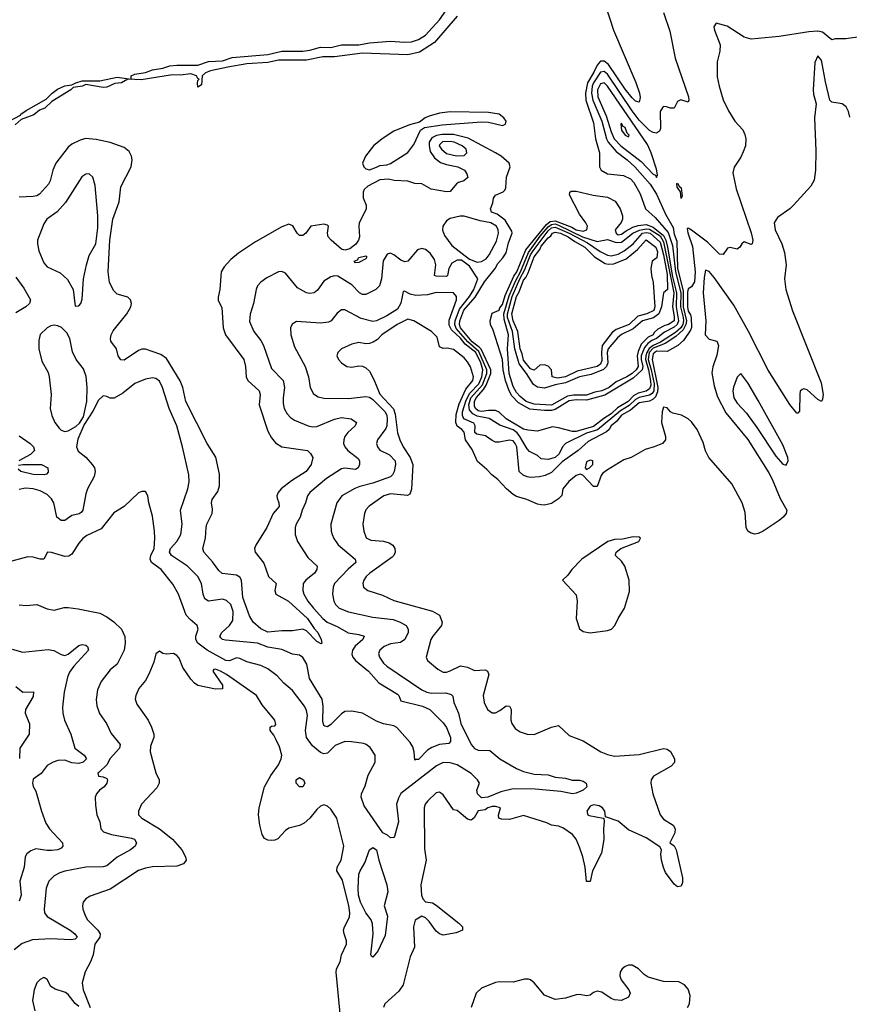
# Model space of a CAD drawing. Header units: inches. Extents: x 1384664 to 1536621, y 460766 to 646467.
# Tile 457 of 488: x 1484572 to 1489310, y 572467 to 578090. Entities that reach past the tile are written whole.
import ezdxf

# ---------------------------------------------------------------- set-up
doc = ezdxf.new("R2010")
doc.units = ezdxf.units.IN
doc.header["$MEASUREMENT"] = 0
doc.layers.add('B4587', color=7, linetype='Continuous')

msp = doc.modelspace()

# ---------------------------------------------------------------- linework, layer by layer
at = {"layer": 'B4587', "color": 5}
for points, elevation in [([(1487916.4, 578176.4), (1487963.9, 578030), (1488091.4, 577731.4), (1488111.8, 577670), (1488115.4, 577644.6), (1488110, 577619.1), (1488090, 577624.9), (1488070, 577642.7), (1488030, 577693), (1487934.2, 577834.2), (1487910, 577853.9), (1487890, 577853.6), (1487870, 577831.1), (1487851.2, 577790), (1487814.8, 577730), (1487802.9, 577670), (1487806.1, 577630), (1487850, 577501.6), (1487860.6, 577410), (1487883.5, 577330), (1487883.8, 577250), (1487893.5, 577230), (1487929.3, 577210), (1488020.2, 577200.2), (1488061, 577181), (1488079.5, 577159.5), (1488116.3, 577096.3), (1488146.8, 577010), (1488201.1, 576961.1), (1488275.2, 576875.2), (1488300.2, 576800.2), (1488318.2, 576650), (1488347.6, 576530), (1488346.7, 576450), (1488361.5, 576390), (1488364.1, 576370), (1488359.9, 576350), (1488347.6, 576330), (1488317.3, 576302.7), (1488231.2, 576248.8), (1488189.7, 576230.3), (1488167.6, 576212.4), (1488154.3, 576190), (1488147.5, 576170), (1488146.8, 576150), (1488164, 576090), (1488175, 576025), (1488176.3, 576003.7), (1488170, 575981), (1488150.5, 575969.5), (1488103.7, 575956.3), (1488078.4, 575941.6), (1488046.9, 575910), (1487986.7, 575873.3), (1487950, 575839.3), (1487907.6, 575812.4), (1487850, 575767), (1487750, 575737.6), (1487730, 575738.3), (1487650, 575759.8), (1487615.8, 575764.2), (1487530, 575740.6), (1487474.6, 575745.4), (1487450, 575752.4), (1487350.7, 575810), (1487310, 575848.7), (1487290, 575857.8), (1487250, 575858.8), (1487210, 575851.6), (1487190, 575856.1), (1487174.8, 575870), (1487170, 575882.1), (1487168.9, 575910), (1487178.7, 575930), (1487221.3, 575978.7), (1487236.5, 576003.5), (1487262.2, 576070), (1487262.8, 576090), (1487207.5, 576207.6), (1487198.9, 576218.9), (1487156.7, 576250), (1487089, 576330), (1487083.6, 576350), (1487085.9, 576370), (1487108.4, 576431.6), (1487173.7, 576506.3), (1487226.8, 576593.2), (1487288.8, 576670), (1487302.4, 576697.6), (1487332.2, 576730), (1487350, 576757.8), (1487363.6, 576816.4), (1487385.3, 576870), (1487382.4, 576882.4), (1487345.2, 576945.2), (1487299.5, 576979.5), (1487266.6, 576990), (1487261.3, 577010), (1487275, 577045), (1487278.5, 577070), (1487290, 577087.6), (1487333.9, 577106.1), (1487343, 577117), (1487348.7, 577130), (1487352, 577190), (1487373.3, 577250), (1487368.7, 577270), (1487322.5, 577310), (1487290.5, 577330.5), (1487133.8, 577413.8), (1487050, 577434), (1486984.8, 577435.2), (1486952, 577428), (1486925.5, 577414.4), (1486911.7, 577390), (1486910.4, 577370), (1486917.1, 577337.1), (1486940.9, 577300.9), (1486975, 577275), (1487010, 577263), (1487075.6, 577250), (1487112.6, 577230), (1487126.7, 577210), (1487131.5, 577188.5), (1487108, 577170), (1487078.9, 577161.1), (1487067.4, 577152.6), (1487030, 577109.6), (1487010, 577106.3), (1486922.8, 577122.8), (1486870, 577151.8), (1486830, 577155.1), (1486790, 577167.6), (1486711.9, 577171.9), (1486678.8, 577178.8), (1486630, 577175.2), (1486560.1, 577139.9), (1486539.8, 577120.2), (1486534.1, 577105.9), (1486533.1, 577073.1), (1486550.2, 577030), (1486550.3, 577010), (1486511.5, 576928.5), (1486508.7, 576910), (1486513.5, 576850), (1486507, 576830), (1486492.1, 576807.9), (1486458.1, 576781.9), (1486430, 576774.6), (1486410, 576780.4), (1486350.7, 576830), (1486334.7, 576850), (1486330.9, 576870), (1486335.6, 576910), (1486330, 576916.2), (1486310, 576922.3), (1486234.9, 576910), (1486206, 576870), (1486190, 576858.3), (1486170, 576857.1), (1486157.1, 576870), (1486133.1, 576913.1), (1486110, 576921.5), (1486070, 576907.5), (1485918.5, 576821.5), (1485822.5, 576757.5), (1485778.8, 576721.2), (1485741.1, 576678.9), (1485722.6, 576650), (1485714.6, 576550), (1485705.8, 576505.9), (1485705.8, 576485.9), (1485726.4, 576446.4), (1485734.4, 576330), (1485747, 576290), (1485852.1, 576150), (1485861.6, 576110), (1485865.4, 576050), (1485875.2, 576030), (1485940.7, 575970), (1485946.2, 575950), (1485939.2, 575890), (1485990, 575739.6), (1486010, 575701.7), (1486033, 575673), (1486070, 575651.3), (1486215.5, 575630), (1486233.4, 575613.4), (1486246.7, 575590), (1486236.9, 575550), (1486207.8, 575510), (1486123.9, 575456.1), (1486066.4, 575410), (1486049.3, 575390), (1486041.4, 575370), (1486042, 575358), (1486052, 575330), (1486053.8, 575310), (1486019.8, 575270), (1485983.6, 575190), (1485920.8, 575090), (1485913.7, 575070), (1485916.3, 575050), (1485967.2, 574987.2), (1485992.9, 574910), (1486036.5, 574870), (1486028.6, 574830), (1486035, 574810), (1486107.5, 574770), (1486216.1, 574670), (1486253.9, 574613.9), (1486275.5, 574590), (1486294, 574550), (1486298.8, 574530), (1486293.7, 574526.3), (1486270, 574539.7), (1486210, 574600.5), (1486190, 574609.7), (1486130, 574600.7), (1486070, 574600.5), (1485990, 574591.5), (1485950, 574611.2), (1485905.4, 574650), (1485885.2, 574685.2), (1485847.2, 574790), (1485839, 574890), (1485830, 574906.6), (1485810, 574918.3), (1485728.1, 574928.1), (1485710, 574943.9), (1485674.2, 574994.2), (1485623.1, 575050), (1485618, 575070), (1485634.1, 575130), (1485636.7, 575190), (1485642.1, 575210), (1485671.7, 575270), (1485674, 575294), (1485667, 575330), (1485672.4, 575350), (1485704.2, 575395.8), (1485712.8, 575427.2), (1485713.7, 575493.7), (1485692.2, 575592.2), (1485642.3, 575670), (1485521.5, 575910), (1485503.8, 575990), (1485488.3, 576028.3), (1485410, 576155.8), (1485377.9, 576177.9), (1485290, 576209.2), (1485270, 576207.8), (1485250, 576199.9), (1485170, 576146.4), (1485150, 576148.2), (1485135.1, 576170), (1485126, 576210), (1485093.5, 576253.5), (1485090.8, 576270), (1485094.8, 576290), (1485106.1, 576313.9), (1485183.8, 576410), (1485207.6, 576450), (1485211.6, 576470), (1485205.4, 576490), (1485190, 576505.4), (1485130, 576522.8), (1485110, 576542.3), (1485084.6, 576590), (1485078.2, 576650), (1485088.1, 576830), (1485104, 576950), (1485140.2, 577050), (1485150, 577134.9), (1485208.1, 577250), (1485215.3, 577290), (1485211.8, 577310), (1485197.7, 577337.7), (1485170, 577359.3), (1485090, 577388.4), (1485010, 577405), (1484948.7, 577411.3), (1484917.2, 577402.8), (1484870, 577379.8), (1484850, 577362.7), (1484779, 577270), (1484761.4, 577230), (1484746.4, 577170), (1484736.3, 577150), (1484685.8, 577094.2), (1484670, 577083.7), (1484650, 577080.2), (1484570, 577076.4)], 620), ([(1484512.2, 577510), (1484576.1, 577543.9), (1484578.7, 577550), (1484609.2, 577570.8), (1484723.9, 577636.1), (1484757.4, 577670), (1484787.5, 577692.5), (1484830, 577711.6), (1484870, 577717.3), (1484892.3, 577730), (1484930, 577740.2), (1485030, 577740.5), (1485130, 577761), (1485208.9, 577751.1), (1485209.4, 577770), (1485230, 577778), (1485290, 577787.9), (1485330, 577803.2), (1485390, 577813.1), (1485430, 577826.2), (1485470, 577830.9), (1485590, 577831.1), (1485649.8, 577850.2), (1485730, 577855.8), (1485786.8, 577873.1), (1485990, 577891.6), (1486068.7, 577910), (1486190, 577910.9), (1486230, 577916.1), (1486290, 577933.4), (1486350, 577931.6), (1486410, 577947), (1486510, 577945.6), (1486570, 577958), (1486690, 577967.5), (1486770, 577960.6), (1486810, 577962.7), (1486850, 577976.5), (1486890, 578001.6), (1486970.4, 578089.6), (1487019.7, 578160.3)], 580), ([(1487070, 578109.7), (1486941, 577959), (1486855.3, 577904.7), (1486790, 577889.8), (1486530, 577898), (1486370, 577878), (1486303, 577877), (1486210, 577858.5), (1486050, 577859), (1485990, 577844.9), (1485870, 577838.4), (1485761.9, 577818.1), (1485662.2, 577797.8), (1485634, 577786), (1485613.7, 577770), (1485610, 577718), (1485590, 577704), (1485587.3, 577727.3), (1485590, 577742), (1485598, 577750), (1485590, 577754), (1485582, 577770), (1485550, 577780.6), (1485490, 577774), (1485445.3, 577774.7), (1485266.5, 577746.5), (1485190.3, 577749.7), (1485154, 577730), (1485115, 577725), (1485070, 577704.4), (1485050, 577702), (1484950, 577719.7), (1484930.6, 577710), (1484877.1, 577702.9), (1484864.9, 577690), (1484756.8, 577623.2), (1484715.2, 577584.8), (1484686.2, 577573.8), (1484652.9, 577547.1), (1484580.6, 577519.4), (1484547.4, 577490)], 580), ([(1488249.2, 578130), (1488285.1, 578025.1), (1488316.5, 577870), (1488391.3, 577650), (1488394, 577630), (1488390, 577619), (1488347.5, 577632.5), (1488330, 577622), (1488310, 577584), (1488290, 577583.7), (1488266.8, 577593.2), (1488250, 577594), (1488244.7, 577590), (1488230, 577566), (1488231.4, 577468.6), (1488226.3, 577453.7), (1488210, 577442), (1488190, 577444.8), (1488170, 577456.5), (1488110, 577516.9), (1488069.7, 577569.7), (1487930, 577778.3), (1487910, 577794), (1487890, 577789.3), (1487850.2, 577730), (1487842, 577710), (1487837.6, 577670), (1487845.8, 577630), (1487897, 577510), (1487923, 577410), (1487932.3, 577390), (1487978, 577338), (1488041.6, 577290), (1488085.8, 577250), (1488172.3, 577150), (1488210, 577092.9), (1488259.8, 576979.8), (1488303.6, 576903.6), (1488310, 576866), (1488325.6, 576825.6), (1488330, 576669.4), (1488360.7, 576540.7), (1488361.2, 576450), (1488380.1, 576370), (1488377.1, 576350), (1488360.8, 576319.2), (1488320, 576280), (1488258.5, 576241.5), (1488190, 576214.4), (1488168, 576190), (1488161.1, 576150), (1488179.7, 576090), (1488195.6, 576010), (1488193.2, 575970), (1488183.8, 575956.2), (1488170, 575946.3), (1488110, 575931.8), (1488090, 575920.3), (1488054, 575886), (1488003.1, 575856.9), (1487871.5, 575748.5), (1487810, 575728.2), (1487690.4, 575669.6), (1487672.8, 575650), (1487653.4, 575610), (1487630, 575589.6), (1487590, 575577.9), (1487550, 575582.4), (1487530, 575600.3), (1487483.7, 575623.7), (1487470, 575639.4), (1487429.4, 575710), (1487412.9, 575730), (1487390, 575747.6), (1487314.8, 575774.8), (1487253.1, 575813.1), (1487185, 575825), (1487159.4, 575839.4), (1487141.7, 575861.7), (1487138, 575890), (1487149.8, 575930), (1487214.9, 576005.1), (1487239.8, 576070), (1487240.9, 576090), (1487194.8, 576194.8), (1487131.9, 576250), (1487065.7, 576325.7), (1487056.8, 576350), (1487058.5, 576370), (1487083.7, 576436.3), (1487141.4, 576510), (1487166.7, 576550), (1487189.8, 576609.8), (1487141.5, 576681.5), (1487096, 576716), (1487070, 576717.3), (1487041.2, 576698.8), (1487023.7, 576670), (1487015.8, 576630), (1487010, 576622.9), (1486950, 576624.7), (1486942, 576630), (1486948.5, 576690), (1486941.2, 576721.2), (1486917.4, 576757.4), (1486890, 576778.2), (1486870, 576782.4), (1486845.2, 576774.8), (1486790, 576711.6), (1486772, 576708), (1486750, 576716.5), (1486710, 576747), (1486690, 576755.8), (1486670.7, 576750), (1486647.7, 576712.3), (1486638.2, 576610), (1486626.9, 576570), (1486605.5, 576550), (1486550, 576521), (1486530, 576519.9), (1486512.8, 576530), (1486470, 576576.3), (1486390, 576625.1), (1486370, 576627.3), (1486350, 576621.7), (1486310, 576596.4), (1486273.8, 576546.2), (1486253.4, 576530), (1486230, 576526), (1486210, 576529.9), (1486158.7, 576558.7), (1486090, 576642.4), (1486070, 576652.2), (1486049.8, 576649.8), (1485984.1, 576615.9), (1485949.5, 576590.5), (1485931.3, 576570), (1485922.1, 576550), (1485908.6, 576470), (1485888.1, 576408.1), (1485885.7, 576365.7), (1485909.2, 576310), (1485950, 576257.4), (1485964.6, 576230), (1486010, 576098.7), (1486076.8, 576030), (1486085, 575990), (1486077, 575930), (1486077.6, 575897.6), (1486083.2, 575870), (1486099.3, 575839.3), (1486118.4, 575818.4), (1486142.3, 575802.3), (1486220.4, 575770), (1486244.7, 575764.7), (1486270, 575767.5), (1486370, 575808.2), (1486410, 575818.1), (1486465.5, 575810), (1486495.8, 575790), (1486487.9, 575770), (1486447.3, 575732.7), (1486430.1, 575710), (1486423.2, 575690), (1486422.5, 575670), (1486430.2, 575650), (1486446.7, 575630), (1486504.6, 575584.6), (1486512.4, 575570), (1486512.4, 575550), (1486505.3, 575530), (1486490, 575521.6), (1486430, 575529.3), (1486410, 575524.2), (1486325.4, 575470), (1486229.1, 575390), (1486215.5, 575370), (1486205, 575330), (1486186, 575290), (1486174, 575250), (1486152.3, 575210), (1486146.5, 575190), (1486146.3, 575150), (1486159.6, 575110), (1486218.1, 575018.1), (1486271.7, 574970), (1486270.2, 574950), (1486256.2, 574930), (1486207.1, 574890), (1486192.2, 574870), (1486189.2, 574830), (1486195.2, 574810), (1486217.1, 574770), (1486249.5, 574730), (1486303.4, 574670), (1486328.8, 574650), (1486385.7, 574625.7), (1486448.2, 574588.2), (1486510, 574579.6), (1486539.5, 574570), (1486532.2, 574550), (1486488.1, 574511.9), (1486472.7, 574490), (1486470, 574467.2), (1486475.2, 574450), (1486490, 574430.1), (1486564.2, 574370), (1486623.3, 574303.3), (1486730, 574238), (1486738, 574230), (1486750, 574199.5), (1486872.2, 574170), (1486914.4, 574150), (1486990, 574075.2), (1487010, 574047.4), (1487032.4, 573990), (1487032.8, 573967.2), (1487023.1, 573956.9), (1486970, 573951.8), (1486926.6, 573933.4), (1486901.4, 573918.6), (1486850, 573865.1), (1486834, 573866), (1486830, 573862), (1486825.7, 573910), (1486817.3, 573937.3), (1486801.9, 573961.9), (1486727.1, 574047.1), (1486710, 574056.6), (1486650, 574068.3), (1486610, 574083.7), (1486529.7, 574130), (1486470, 574141.8), (1486430, 574138.5), (1486410, 574126.5), (1486350, 574064.7), (1486330, 574052.5), (1486315.8, 574055.8), (1486310, 574059.7), (1486304.4, 574084.4), (1486306, 574170), (1486300.4, 574210), (1486227.5, 574327.5), (1486212.5, 574410), (1486190, 574447.2), (1486170, 574461.4), (1486130, 574466.4), (1486070, 574494.1), (1485990, 574507.6), (1485930, 574528.9), (1485747.1, 574547.1), (1485730.6, 574550.6), (1485720.8, 574560.8), (1485715, 574570), (1485727.4, 574590), (1485771.3, 574630), (1485790, 574659.5), (1485792.1, 574710), (1485778.4, 574750), (1485754, 574774), (1485730, 574781.6), (1485650, 574769.9), (1485630, 574783.1), (1485620.2, 574810), (1485609.9, 574870), (1485589.8, 574910), (1485530, 574968.5), (1485439, 575030), (1485428.1, 575050), (1485434.4, 575070), (1485470.6, 575110), (1485492.8, 575150), (1485499.8, 575210), (1485491.4, 575290), (1485533.6, 575410), (1485540.8, 575450), (1485539.3, 575490), (1485502.5, 575650), (1485469.2, 575770), (1485426.2, 575870), (1485388.3, 575990), (1485370, 576025.1), (1485350, 576040.3), (1485330, 576045.6), (1485290, 576036.4), (1485230, 576012), (1485161.9, 575958.1), (1485111.7, 575928.3), (1485090, 575928.7), (1485070, 575938.7), (1485050, 575942), (1485023.3, 575916.7), (1484990, 575854), (1484941.1, 575778.9), (1484905.3, 575694.7), (1484896.5, 575650), (1484906.8, 575626.8), (1484950, 575591.5), (1484987.1, 575550), (1484998.9, 575530), (1485003.2, 575510), (1484998.5, 575481.5), (1484960.2, 575410), (1484950, 575382), (1484932.5, 575290), (1484924.3, 575275.7), (1484911.8, 575268.2), (1484870, 575257.9), (1484830, 575229.9), (1484810, 575229.3), (1484785.4, 575250), (1484767, 575330), (1484753.8, 575353.8), (1484730, 575378.1), (1484690, 575400.1), (1484650, 575410.7), (1484605.8, 575414.2), (1484570, 575407.6)], 640), ([(1489386.3, 577993.7), (1489290, 577980.9), (1489230, 577980.4), (1489210, 577974.3), (1489157.7, 578017.7), (1489130, 578023.9), (1489079.7, 578020.3), (1488910, 577993.2), (1488750, 577979), (1488710, 577990.9), (1488613.7, 578053.7), (1488550, 578069.6), (1488537.4, 578050), (1488540.2, 578030), (1488573.8, 577946.2), (1488570.6, 577910), (1488556.3, 577850), (1488555.9, 577764.1), (1488566.4, 577710), (1488590, 577631.3), (1488620.5, 577570), (1488656.4, 577510), (1488701.4, 577461.4), (1488714.6, 577434.6), (1488720.4, 577410), (1488716.8, 577370), (1488704.5, 577335.5), (1488690, 577305.1), (1488652.2, 577247.8), (1488645.3, 577214.7), (1488664.1, 577124.1), (1488750, 576873), (1488758.7, 576830), (1488754.8, 576810), (1488750, 576806.6), (1488710, 576821.2), (1488696, 576810), (1488686, 576790), (1488670, 576779.3), (1488630, 576789.3), (1488614.4, 576785.6), (1488590, 576749), (1488570, 576751.8), (1488499.6, 576819.6), (1488410, 576888.3), (1488390, 576899.8), (1488384.4, 576895.6), (1488387.5, 576872.5), (1488414.1, 576794.1), (1488430.1, 576649.9), (1488426.8, 576593.2), (1488410, 576563.5), (1488390, 576553.1), (1488386.6, 576533.4), (1488385.6, 576450), (1488390, 576425), (1488404.3, 576404.3), (1488408.1, 576388.1), (1488408.3, 576331.7), (1488403.6, 576316.4), (1488363, 576257), (1488331, 576229), (1488270, 576195.8), (1488210, 576196.5), (1488190, 576182.6), (1488183.8, 576150), (1488216.7, 575990), (1488215.2, 575964.8), (1488203.1, 575936.9), (1488190, 575922.3), (1488170, 575912.4), (1488110, 575901.7), (1488060.1, 575859.9), (1488010, 575831.5), (1487983.5, 575796.5), (1487950.6, 575770), (1487938.5, 575750), (1487923.2, 575736.8), (1487818.7, 575681.3), (1487761.8, 575630), (1487670, 575564.7), (1487610, 575504.6), (1487573.2, 575486.8), (1487540.4, 575479.6), (1487490, 575476.2), (1487470, 575478.9), (1487448.5, 575488.5), (1487425.5, 575510), (1487411.3, 575650), (1487402.4, 575670), (1487390, 575684.5), (1487370, 575689.4), (1487310, 575677.7), (1487290, 575677.9), (1487270, 575686.1), (1487233.1, 575713.1), (1487183, 575723), (1487172.4, 575732.4), (1487173.4, 575770), (1487165.8, 575785.8), (1487109.6, 575810), (1487101.3, 575830), (1487101.7, 575850), (1487121.9, 575918.1), (1487142.9, 575957.1), (1487194.4, 576010), (1487212, 576050), (1487218.1, 576090), (1487205.8, 576130), (1487176.7, 576190), (1487117.2, 576237.2), (1487090, 576271.8), (1487039.2, 576319.2), (1487025, 576345), (1487025.2, 576374.8), (1487066.9, 576490), (1487067.9, 576510), (1487050, 576529.8), (1486950, 576532.8), (1486902.2, 576517.8), (1486835.4, 576515.4), (1486802.3, 576522.3), (1486770, 576539.2), (1486762.6, 576537.4), (1486749.5, 576470.5), (1486730, 576435.9), (1486670, 576398.8), (1486610, 576370.4), (1486590, 576366), (1486523.4, 576383.4), (1486430, 576433.8), (1486410, 576433.1), (1486386.1, 576413.9), (1486350.4, 576370), (1486336.7, 576363.3), (1486290, 576356.5), (1486153.7, 576366.3), (1486129, 576351), (1486119.5, 576330), (1486121.3, 576290), (1486141.8, 576221.8), (1486202.7, 576110), (1486221.3, 576050), (1486232.2, 575990), (1486250, 575953.7), (1486276.3, 575936.3), (1486308.6, 575928.6), (1486450, 575926.9), (1486550, 575937.2), (1486570, 575934.2), (1486590, 575920.1), (1486658.7, 575850), (1486669.3, 575830), (1486671.8, 575810), (1486670.1, 575770), (1486664, 575756), (1486615.5, 575690), (1486610.2, 575670), (1486615, 575650), (1486630, 575632.4), (1486684.1, 575604.1), (1486717.1, 575570), (1486718.4, 575550), (1486711.1, 575510), (1486701.5, 575490), (1486690, 575478.5), (1486590, 575443.3), (1486515, 575425), (1486486.6, 575413.4), (1486412.3, 575370), (1486382.9, 575330), (1486350.2, 575210), (1486352.1, 575170), (1486357.8, 575150), (1486366.9, 575126.9), (1486391.8, 575091.8), (1486488.5, 575010), (1486492, 574990), (1486447.5, 574952.5), (1486369.4, 574870), (1486362, 574850), (1486359.1, 574810), (1486366, 574770), (1486376, 574750), (1486397.8, 574730), (1486450, 574708.9), (1486590, 574678.3), (1486705, 574665), (1486746, 574650), (1486779, 574630), (1486791.3, 574610), (1486791.1, 574591.1), (1486772.8, 574550), (1486746.9, 574533.1), (1486690, 574526.6), (1486654.2, 574510), (1486630.1, 574489.9), (1486621.6, 574470), (1486626.8, 574450), (1486650, 574415.5), (1486670, 574397.4), (1486870, 574263.3), (1486898.3, 574250), (1486924.1, 574244.1), (1487006.3, 574246.3), (1487037.4, 574237.4), (1487046.4, 574226.4), (1487051.8, 574190), (1487078.6, 574130), (1487090.9, 574070), (1487150.1, 573950.1), (1487170, 573927.5), (1487190, 573918.4), (1487257.3, 573917.3), (1487315.3, 573870), (1487410, 573813.2), (1487450, 573795.9), (1487510, 573782.3), (1487590, 573778.4), (1487630, 573763.8), (1487690, 573758.4), (1487726.9, 573746.9), (1487770, 573747.2), (1487790, 573741.7), (1487808.2, 573730), (1487811.3, 573710), (1487790.6, 573690), (1487750, 573673), (1487730, 573669.7), (1487662.3, 573682.3), (1487515.9, 573695.9), (1487390, 573698.1), (1487319.5, 573680.5), (1487246.7, 573650), (1487210, 573647.3), (1487186.1, 573670), (1487183.9, 573690), (1487198.3, 573730), (1487186.7, 573750), (1487150, 573786.1), (1487070, 573834.5), (1487030, 573846.7), (1486990, 573847.4), (1486951.9, 573830), (1486749.4, 573670.6), (1486735, 573645), (1486724.7, 573610), (1486735.8, 573510), (1486713.8, 573426.2), (1486710, 573419.7), (1486690, 573418.9), (1486672.8, 573432.8), (1486645.6, 573445.6), (1486540.2, 573600.2), (1486521.7, 573650), (1486524.9, 573670), (1486545.1, 573714.9), (1486563.5, 573776.5), (1486602, 573850), (1486602.6, 573890), (1486573.9, 573933.9), (1486551.8, 573951.8), (1486536.9, 573956.9), (1486467.1, 573967.1), (1486430, 573967.2), (1486374.3, 573945.7), (1486330, 573902.3), (1486310, 573896.8), (1486290, 573906.2), (1486243.9, 573943.9), (1486211, 573990), (1486204.1, 574030), (1486216.2, 574116.2), (1486210, 574146), (1486198.5, 574170), (1486130, 574258.5), (1486081.5, 574301.5), (1486043.8, 574343.8), (1485990, 574382.3), (1485950, 574401.5), (1485870, 574422.9), (1485830, 574441.2), (1485810, 574445.6), (1485771.2, 574428.8), (1485750, 574429.9), (1485642.3, 574490), (1485589.9, 574530), (1485577.9, 574550), (1485579, 574570), (1485592.3, 574610), (1485586.4, 574630), (1485545.2, 574665.2), (1485523.8, 574690), (1485479.4, 574810), (1485446.9, 574866.9), (1485379.8, 574950), (1485325.8, 574990), (1485317, 575010), (1485320.7, 575030), (1485340.2, 575070), (1485345, 575130), (1485342.5, 575170), (1485330, 575255.3), (1485309.4, 575330), (1485304, 575370), (1485290, 575395.3), (1485270, 575395.3), (1485250, 575388.7), (1485170, 575309.5), (1485110, 575274.5), (1485037.9, 575182.1), (1484956.3, 575143.7), (1484932.4, 575127.6), (1484910, 575101.5), (1484870, 575037.8), (1484853.7, 575026.3), (1484830, 575023.9), (1484753.4, 575046.6), (1484731, 575049), (1484710.3, 575009.7), (1484690, 575009.8), (1484650, 575021.5), (1484618.3, 575021.7), (1484491.2, 574988.8)], 660), ([(1489313.4, 577533.4), (1489305.7, 577565.7), (1489292.1, 577592.1), (1489270, 577609.5), (1489210, 577618.4), (1489198.4, 577630), (1489174.2, 577734.2), (1489154, 577850), (1489150, 577861.5), (1489130, 577883), (1489114.4, 577845.6), (1489103.5, 577690), (1489105, 577665), (1489121.1, 577610), (1489111.2, 577528.8), (1489118.5, 577341.5), (1489117.3, 577230), (1489110, 577174), (1489090, 577139), (1488990.8, 577030), (1488970, 577009.3), (1488899.9, 576960.1), (1488881.6, 576930), (1488887.2, 576890), (1488924.2, 576810), (1488941.1, 576761.1), (1488949.3, 576690.7), (1488939.5, 576610), (1488947, 576550), (1488986.4, 576426.4), (1489150, 576017), (1489161.1, 575950), (1489158, 575922), (1489151.3, 575910), (1489130, 575921.2), (1489070, 575976), (1489050, 575982.7), (1489041.1, 575978.9), (1489030.7, 575969.3), (1489027.9, 575952.1), (1489026.4, 575853.6), (1489017.3, 575842.7), (1489010, 575842.7), (1488970, 575893), (1488847.8, 576087.8), (1488735.2, 576310), (1488650, 576459.9), (1488538.6, 576618.6), (1488510, 576652.7), (1488490, 576660.4), (1488481.5, 576618.5), (1488475.2, 576530), (1488491.5, 576370), (1488488.1, 576290), (1488510, 576265.5), (1488554.1, 576254.1), (1488562.5, 576230), (1488554.1, 576174.1), (1488531.7, 576108.3), (1488526.2, 576073.8), (1488538.8, 575998.8), (1488556.7, 575936.7), (1488604.3, 575844.3), (1488730, 575691.7), (1488850, 575503), (1488870, 575466.3), (1488914.8, 575354.8), (1488954, 575290), (1488950.4, 575270), (1488933.4, 575250), (1488910.5, 575230), (1488818.4, 575170), (1488790, 575155.6), (1488770, 575152.3), (1488750, 575157.2), (1488730, 575169.2), (1488721.6, 575190), (1488715.8, 575275.8), (1488697.6, 575330), (1488639, 575439), (1488508.5, 575590), (1488490, 575628), (1488475.8, 575675.8), (1488441.5, 575750), (1488410, 575794.3), (1488390, 575811.1), (1488351.8, 575831.8), (1488302.6, 575842.6), (1488289.8, 575849.8), (1488270, 575874.3), (1488250, 575877), (1488241.6, 575850), (1488238.4, 575790), (1488260.4, 575710), (1488259.8, 575690), (1488243.5, 575670), (1488196.5, 575650), (1488145.1, 575634.9), (1488063.7, 575590), (1488023.5, 575576.5), (1487923.6, 575516.4), (1487900.9, 575499.1), (1487892.9, 575487.1), (1487870, 575424.4), (1487850, 575424.7), (1487788.4, 575488.4), (1487774.2, 575494.2), (1487750, 575486.5), (1487707.9, 575452.1), (1487674.9, 575410), (1487667.9, 575372.1), (1487650, 575353.2), (1487610, 575326.6), (1487570, 575318), (1487550, 575319.5), (1487530, 575322.9), (1487469.2, 575349.2), (1487410, 575366.3), (1487390, 575378.5), (1487351.9, 575410), (1487303.8, 575463.8), (1487268.5, 575490), (1487241, 575521), (1487187.7, 575567.7), (1487156.1, 575636.1), (1487117.8, 575690), (1487110, 575734.4), (1487098.2, 575750), (1487070, 575768.9), (1487063.4, 575790), (1487064.9, 575835.1), (1487082.9, 575897.1), (1487120.7, 575979.3), (1487160.5, 576030), (1487164.1, 576050), (1487147.6, 576107.6), (1487130, 576137), (1487110, 576158), (1487050, 576206.6), (1487014.5, 576214.5), (1486990, 576212.7), (1486970, 576222), (1486956.6, 576276.6), (1486924.7, 576310), (1486822.7, 576370), (1486790, 576379.8), (1486728.1, 576350), (1486640.1, 576290), (1486616.2, 576263.8), (1486591.3, 576248.7), (1486570, 576241.1), (1486550, 576239.8), (1486510, 576246.6), (1486470, 576237.7), (1486410, 576209.6), (1486388.4, 576190), (1486384.4, 576170), (1486393, 576150), (1486410, 576130.6), (1486441, 576110), (1486470, 576106), (1486510, 576113.4), (1486530, 576111.8), (1486550, 576102.3), (1486570, 576083.1), (1486595.3, 576035.3), (1486630, 575950.7), (1486707.9, 575867.9), (1486716.8, 575836.8), (1486730.9, 575730), (1486742.8, 575690), (1486761.6, 575650), (1486802.9, 575590), (1486817.1, 575550), (1486810, 575408.7), (1486799.7, 575380.3), (1486787.4, 575372.6), (1486690, 575381.6), (1486651.8, 575370), (1486568, 575312), (1486549.6, 575290.4), (1486541.1, 575270), (1486533, 575210), (1486537.1, 575170), (1486550.9, 575130.9), (1486577.9, 575117.9), (1486650, 575112.4), (1486683.2, 575103.2), (1486703.7, 575090), (1486714.9, 575070), (1486716.9, 575050), (1486708.8, 575030), (1486699, 575021), (1486572.1, 574930), (1486551.1, 574910), (1486537.6, 574890), (1486531.5, 574870), (1486536, 574850), (1486560.5, 574830), (1486643.6, 574803.6), (1486710, 574772.3), (1486930, 574712.6), (1486969.1, 574690), (1486984.3, 574650), (1486980.6, 574630), (1486931, 574570), (1486920.6, 574550), (1486893.4, 574450), (1486901.3, 574430), (1486960.3, 574380.3), (1486990, 574364.7), (1487010, 574363.8), (1487030, 574370.9), (1487090, 574400.9), (1487130, 574393.4), (1487170, 574373.3), (1487230, 574376.4), (1487243.6, 574370), (1487251.1, 574350), (1487218.5, 574230), (1487226, 574190), (1487244.5, 574150), (1487270, 574131.3), (1487290, 574132.7), (1487315.1, 574144.9), (1487350, 574172), (1487370.1, 574170.1), (1487379.2, 574150), (1487377.4, 574090), (1487382.3, 574070), (1487402, 574042), (1487430, 574023.9), (1487470, 574009.2), (1487510, 574007.3), (1487610, 574049.1), (1487650, 574059.3), (1487710, 574002.6), (1487790, 573972.6), (1487890.4, 573910), (1487930, 573893.4), (1487970, 573885), (1488110, 573894.1), (1488250, 573928.3), (1488270, 573924.8), (1488290, 573910.2), (1488311.9, 573870), (1488312.1, 573847.9), (1488293.7, 573826.3), (1488192.6, 573770), (1488179.6, 573750), (1488176.4, 573730), (1488187.5, 573670), (1488230.6, 573550), (1488250, 573524.3), (1488305, 573490), (1488316, 573470), (1488313.8, 573446.2), (1488284.9, 573390), (1488310, 573372.6), (1488321.9, 573350), (1488357.1, 573190), (1488357.1, 573162.9), (1488350, 573142), (1488330, 573138.9), (1488310, 573153), (1488260.9, 573220.9), (1488248.3, 573248.3), (1488237.3, 573290), (1488234.4, 573325.6), (1488238, 573350), (1488227.4, 573367.4), (1488150, 573417.3), (1488050, 573464.5), (1487990, 573512.9), (1487918, 573538), (1487914.2, 573570), (1487900.7, 573590), (1487880.9, 573600.9), (1487850, 573605.9), (1487830, 573598.5), (1487810.9, 573570), (1487817.5, 573550), (1487824.6, 573544.6), (1487904.7, 573530), (1487908.4, 573528.4), (1487910.6, 573510.6), (1487906.2, 573470), (1487909.3, 573409.3), (1487895.7, 573330), (1487844.5, 573230), (1487830, 573169.4), (1487810, 573169.2), (1487801.8, 573250), (1487788.4, 573310), (1487770, 573364.4), (1487750, 573409.7), (1487730, 573437.4), (1487675, 573475.1), (1487650, 573485.1), (1487610, 573489.7), (1487583.5, 573503.5), (1487450, 573545.1), (1487370, 573522.6), (1487324.6, 573524.6), (1487309.2, 573530), (1487306.6, 573546.6), (1487318.4, 573590), (1487290, 573597.6), (1487270, 573596.6), (1487245.3, 573590), (1487230, 573578.5), (1487190, 573572.3), (1487167.8, 573532.3), (1487150, 573518.7), (1487130, 573525.1), (1487070, 573574), (1487050, 573577.4), (1486990, 573664.2), (1486970, 573679.2), (1486950, 573675.4), (1486903.8, 573630), (1486888.7, 573610), (1486883.1, 573590), (1486884, 573356), (1486894.3, 573290), (1486863.9, 573150), (1486867.6, 573090), (1486874.9, 573070), (1486890, 573052.2), (1486930, 573046.3), (1486950, 573034), (1487079.5, 572930), (1487100.4, 572910), (1487100.5, 572890), (1487064.6, 572875.4), (1486990, 572862.9), (1486970, 572870.6), (1486950, 572885.2), (1486910, 572939.3), (1486890, 572960.4), (1486870, 572971.6), (1486831.5, 572948.5), (1486821.6, 572910), (1486826.9, 572793.1), (1486801.6, 572738.4), (1486761.7, 572578.3), (1486738, 572542), (1486658, 572470), (1486650.4, 572450)], 680), ([(1484550, 576620.3), (1484596.9, 576556.9), (1484634.3, 576490), (1484628.9, 576470), (1484607.2, 576450), (1484550, 576415.9)], 620), ([(1484570, 575713), (1484631.5, 575670), (1484650.3, 575650), (1484656.1, 575630), (1484633.4, 575606.6), (1484567, 575570)], 620), ([(1484566.4, 575546.4), (1484589.5, 575550.5), (1484696, 575550), (1484732.2, 575530), (1484734.2, 575505.8), (1484725.8, 575494.2), (1484712, 575490), (1484650, 575493.6), (1484578.7, 575510), (1484563.1, 575523.1)], 620), ([(1484570, 574748.9), (1484610, 574744.2), (1484670, 574750.3), (1484730, 574725.7), (1484770, 574717.6), (1484826.7, 574733.3), (1484850, 574733), (1484906.1, 574726.1), (1485030, 574700.1), (1485070, 574679.2), (1485110, 574650.8), (1485153.7, 574610), (1485172.8, 574567.2), (1485175, 574530), (1485168.2, 574490), (1485130, 574409.6), (1485090, 574377.7), (1485036.8, 574310), (1485016.5, 574263.5), (1485008.6, 574208.6), (1485012.2, 574172.2), (1485028.5, 574128.5), (1485067.6, 574070), (1485094.2, 574014.2), (1485145.3, 573950), (1485141.5, 573930), (1485089.5, 573870.5), (1485070, 573835.1), (1485026.7, 573793.3), (1485018, 573790), (1485022, 573770), (1485050, 573766), (1485070, 573756), (1485073.4, 573750), (1485070.5, 573730), (1485055.5, 573710), (1485029, 573691), (1485011.8, 573670), (1485004.2, 573650), (1485004.4, 573604.4), (1485013, 573550), (1485030.4, 573510), (1485035.3, 573470), (1485051.9, 573451.9), (1485096.8, 573436.8), (1485210, 573416.9), (1485227.7, 573410), (1485239.5, 573390), (1485232, 573370), (1485204.9, 573350), (1485130, 573308.5), (1485070, 573257.8), (1485050, 573252.2), (1484949.6, 573250.4), (1484830, 573227.4), (1484801.8, 573218.2), (1484770, 573200.8), (1484738, 573170), (1484723.7, 573130), (1484711.4, 573011.4), (1484713.8, 572990), (1484728.7, 572968.7), (1484860.7, 572890), (1484887.6, 572870), (1484901.1, 572850), (1484890, 572839.7), (1484864.1, 572835.9), (1484750, 572840.6), (1484644.6, 572835.4), (1484585.8, 572814.2), (1484540.8, 572779.2)], 660), ([(1484530, 574495.6), (1484590, 574478.6), (1484734.2, 574494.2), (1484767.6, 574487.6), (1484810, 574464.4), (1484830, 574459.5), (1484850, 574467.6), (1484910, 574516.2), (1484930, 574522.3), (1484950, 574517.4), (1484959.5, 574510), (1484964.9, 574490), (1484881.6, 574398.4), (1484856.5, 574363.5), (1484845.3, 574334.7), (1484825.5, 574250), (1484816.7, 574163.3), (1484818.2, 574130), (1484828.2, 574090), (1484865, 574010), (1484887.3, 573930), (1484940.8, 573890), (1484953.2, 573870), (1484934.4, 573850), (1484910, 573843.1), (1484870, 573845.6), (1484830, 573861.6), (1484790, 573858.7), (1484764.4, 573850), (1484729.5, 573830.5), (1484695.4, 573784.6), (1484650, 573752.7), (1484645.1, 573730), (1484650, 573710.6), (1484664.6, 573684.6), (1484696.5, 573570), (1484722.6, 573502.6), (1484743.2, 573470), (1484816.9, 573390), (1484819.6, 573370), (1484810, 573359.7), (1484790.6, 573350), (1484754.6, 573345.4), (1484730, 573344.7), (1484664.3, 573355.7), (1484636, 573344), (1484613.5, 573326.5), (1484603.6, 573310), (1484597.5, 573250), (1484573.5, 573170), (1484580.2, 573090), (1484570, 573056)], 640), ([(1486405.8, 572374.2), (1486379.9, 572650), (1486382.6, 572670), (1486402.4, 572710), (1486409.9, 572750.1), (1486439.6, 572810), (1486439.6, 572830), (1486424.9, 572870), (1486422.3, 572890), (1486427.4, 572910), (1486455.4, 572964.6), (1486458.3, 572990), (1486452.5, 573030), (1486416.2, 573176.2), (1486384.4, 573230), (1486385.5, 573250), (1486408.8, 573291.2), (1486424.2, 573370), (1486382.9, 573530), (1486350, 573581.2), (1486330, 573599.3), (1486310, 573607.3), (1486290, 573598), (1486270, 573580.4), (1486230.3, 573530), (1486197.7, 573502.3), (1486170, 573487.6), (1486110, 573473.7), (1486090, 573459.7), (1486046.8, 573413.2), (1486030, 573404.7), (1486010, 573402), (1485990, 573404), (1485970, 573414.7), (1485956.8, 573436.8), (1485944.8, 573490), (1485936.5, 573550), (1485939.9, 573590), (1485971, 573709), (1486006.6, 573773.4), (1486050, 573834.9), (1486066.3, 573870), (1486069, 573890), (1486056.7, 573936.7), (1486038, 573978), (1486024.1, 574004.1), (1486002.4, 574030), (1486002, 574050), (1486010, 574056), (1486030, 574058), (1486035.1, 574064.9), (1486029.3, 574090), (1485957.5, 574177.5), (1485924.2, 574230), (1485754.4, 574350), (1485719.7, 574370), (1485690, 574380.7), (1485680.9, 574379.1), (1485676.3, 574370), (1485730.7, 574290), (1485730.7, 574269.3), (1485690, 574266.6), (1485590, 574287.7), (1485570, 574301), (1485550, 574323.5), (1485504.6, 574390), (1485483.1, 574443.1), (1485470, 574459.6), (1485450, 574469.7), (1485410, 574466.4), (1485389.8, 574469.8), (1485370, 574483.7), (1485350.4, 574469.6), (1485338.5, 574421.5), (1485310, 574351.8), (1485290, 574316.9), (1485252.6, 574270), (1485234.9, 574230), (1485232.8, 574210), (1485240.8, 574180.8), (1485305.3, 574090), (1485325.3, 574050), (1485338.3, 574010), (1485338.5, 573990), (1485318.9, 573941), (1485318.3, 573910), (1485350.6, 573790), (1485368, 573750), (1485369.6, 573730), (1485355.8, 573704.2), (1485267.4, 573610), (1485250.6, 573570), (1485250.1, 573550), (1485270.8, 573530), (1485371.6, 573470), (1485445.2, 573410), (1485497.8, 573350), (1485519.6, 573310), (1485522.6, 573290), (1485508.2, 573270), (1485470, 573256.4), (1485330, 573253.3), (1485290, 573245.3), (1485250, 573230.7), (1485090, 573124.6), (1484974.5, 573085.5), (1484950.2, 573069.8), (1484934, 573050), (1484930.3, 573030), (1484932.8, 573010), (1484948.2, 572970), (1484960.2, 572950), (1485019.5, 572890), (1485031.3, 572870), (1485030.7, 572850), (1485002, 572810), (1484992.6, 572750), (1484977.1, 572710), (1484946.3, 572653.7), (1484929.1, 572590), (1484935.8, 572550), (1484974.2, 572450)], 680), ([(1484550, 574282), (1484590, 574248.9), (1484651.7, 574251.7), (1484650, 574224.5), (1484604.7, 574150), (1484604.2, 574130), (1484628.3, 574068.3), (1484627.1, 574010), (1484573.6, 573930), (1484570.8, 573870.8)], 620), ([(1488386.6, 572450), (1488397, 572470), (1488402, 572518), (1488390, 572553.2), (1488370, 572579.3), (1488336.3, 572596.3), (1488250, 572597.6), (1488162, 572622), (1488138.3, 572638.3), (1488106.6, 572670), (1488070, 572691.5), (1488050, 572691.5), (1488030, 572682.9), (1488013.4, 572670), (1488001.6, 572650), (1488000.4, 572630), (1488007.5, 572607.5), (1488050.8, 572550), (1488058.8, 572530), (1488050, 572509), (1488010, 572489.5), (1487970, 572492), (1487950, 572500.7), (1487897.3, 572537.3), (1487870, 572542), (1487850, 572534.5), (1487830, 572519.7), (1487810, 572514.8), (1487770, 572523.7), (1487750, 572522.3), (1487690, 572502.4), (1487630, 572495.4), (1487570, 572519.2), (1487511.3, 572590), (1487490, 572606.5), (1487478.4, 572610), (1487454.8, 572610), (1487390, 572594.5), (1487310, 572596.2), (1487290, 572592.8), (1487210, 572560.4), (1487180.3, 572530), (1487151.3, 572450)], 720), ([(1484910, 572454.8), (1484890, 572472.3), (1484850, 572523.1), (1484834.6, 572534.6), (1484774.5, 572554.5), (1484750, 572569.6), (1484730, 572609), (1484717.5, 572617.5), (1484710, 572621.2), (1484690, 572609.5), (1484670.3, 572589.7), (1484655.3, 572550), (1484644.9, 572490), (1484658.4, 572430)], 680)]:
    msp.add_lwpolyline(points, dxfattribs=dict(at, elevation=elevation))
for points, elevation in [([(1487910, 577728.4), (1487890, 577723.8), (1487872.5, 577690), (1487875.1, 577650), (1487921.2, 577541.2), (1487950.3, 577450), (1487967.9, 577410), (1488006.3, 577370), (1488120.9, 577280.9), (1488190, 577207.6), (1488202.7, 577202.7), (1488210, 577189.4), (1488215.7, 577204.3), (1488210, 577236.8), (1488179.7, 577330), (1488157.6, 577377.6), (1487930, 577709.5)], 660), ([(1487030, 577564.2), (1486970, 577556.7), (1486910, 577539.9), (1486887.5, 577530), (1486855.3, 577504.7), (1486798, 577490), (1486710, 577452.6), (1486641.9, 577410), (1486593.4, 577370), (1486546.6, 577310), (1486530.8, 577270), (1486537.4, 577250), (1486550, 577237.4), (1486570, 577232.6), (1486610, 577248.2), (1486630, 577256.9), (1486670, 577261.3), (1486690, 577268.9), (1486790, 577332.4), (1486823.6, 577376.4), (1486861.5, 577458.5), (1486885.2, 577474.8), (1486985.2, 577490), (1487210, 577506.6), (1487250, 577504.8), (1487330, 577486.2), (1487346.2, 577493.8), (1487349.9, 577510), (1487337.2, 577530), (1487310.2, 577550.2), (1487250, 577560.8)], 620), ([(1488010, 577497.4), (1488005.1, 577494.9), (1488010, 577458.4), (1488030, 577430.4), (1488050, 577421.6), (1488053.5, 577430), (1488042.6, 577442.6), (1488030, 577473.8), (1488019.3, 577479.3)], 680), ([(1487030, 577394.7), (1486987.8, 577392.2), (1486970, 577375.4), (1486968, 577370), (1486980.5, 577350), (1487010, 577326.5), (1487066.7, 577313.3), (1487110, 577313.4), (1487125.4, 577330), (1487123.1, 577350), (1487100.3, 577370), (1487054, 577390)], 640), ([(1484970, 577209.7), (1484950, 577207.1), (1484927.7, 577192.3), (1484834.4, 577045.6), (1484787.2, 576992.8), (1484727.4, 576950), (1484710, 576924.5), (1484674.2, 576830), (1484673.2, 576810), (1484681.2, 576770), (1484710, 576701.6), (1484730, 576679.5), (1484803.5, 576643.5), (1484846.2, 576606.2), (1484878, 576550), (1484890, 576454), (1484910, 576456), (1484921.2, 576470), (1484930, 576494), (1484937.7, 576610), (1484953.1, 576690), (1484970, 576743), (1485007, 576810), (1485018.3, 576901.7), (1485019.6, 576970), (1485003, 577143), (1484990.8, 577190.8)], 640), ([(1488350, 577069.3), (1488346.2, 577106.2), (1488326.9, 577133.1), (1488325.3, 577154.7), (1488330, 577157.1), (1488339.1, 577139.1), (1488350.9, 577130), (1488355.2, 577084.8)], 640), ([(1487990, 576861.6), (1488010, 576864.3), (1488035.2, 576884.8), (1488074, 576906), (1488104.7, 576915.3), (1488150, 576919.6), (1488190, 576905.7), (1488250, 576857.6), (1488262.3, 576830), (1488271.5, 576790), (1488300.7, 576620.7), (1488323.7, 576530), (1488320.9, 576450), (1488335.6, 576370), (1488327, 576350), (1488310, 576334.6), (1488254.5, 576305.5), (1488208.9, 576270), (1488182.7, 576257.3), (1488159.2, 576240.8), (1488141.1, 576218.9), (1488121.1, 576170), (1488121, 576150), (1488131.2, 576110), (1488127.3, 576090), (1488076.3, 576043.7), (1487913.3, 575946.7), (1487810, 575916.3), (1487750, 575919.3), (1487710, 575912.5), (1487630, 575864.8), (1487610, 575859.1), (1487570, 575857.4), (1487486.3, 575866.3), (1487421.7, 575901.7), (1487382.7, 575942.7), (1487367.6, 575970), (1487347.5, 576030), (1487333.8, 576090), (1487329.2, 576150), (1487276.7, 576316.7), (1487261.4, 576350), (1487258.7, 576370), (1487270, 576413.2), (1487310, 576431), (1487315.1, 576444.9), (1487330, 576462.8), (1487344.6, 576515.4), (1487394.9, 576625.1), (1487411.9, 576650), (1487463.8, 576776.2), (1487580.1, 576919.9), (1487602.9, 576937.1), (1487630, 576941.9), (1487725.7, 576905.7), (1487750.2, 576890), (1487790, 576882.6), (1487810.5, 576890), (1487815, 576910), (1487806.5, 576930), (1487770, 576979.3), (1487712.5, 577090), (1487715.1, 577104.9), (1487722.7, 577110), (1487750, 577110.1), (1487847.1, 577087.1), (1487930, 577076.3), (1487972.7, 577052.7), (1488002.5, 577010), (1488015.7, 576970), (1488015, 576950), (1488007.5, 576932.5), (1487973.7, 576890), (1487978.1, 576870)], 580), ([(1487088.7, 576968.7), (1487030, 576955.1), (1487010, 576941.8), (1486989.4, 576910.6), (1486987.7, 576887.7), (1486998.3, 576858.3), (1487040.7, 576800.7), (1487141.7, 576721.7), (1487186, 576706), (1487210, 576709.6), (1487235.6, 576724.4), (1487253.8, 576746.2), (1487295.6, 576824.4), (1487306.3, 576870), (1487305.5, 576890), (1487295.6, 576910), (1487263.2, 576930), (1487201.5, 576941.5), (1487110, 576968.2)], 640), ([(1487870, 576824), (1487930, 576834.1), (1487978.3, 576818.3), (1488010, 576819.5), (1488073.9, 576870), (1488111.9, 576888.1), (1488150, 576896.5), (1488170, 576893.1), (1488185, 576885), (1488230, 576855.2), (1488250, 576820.9), (1488309.2, 576530), (1488300, 576450), (1488310, 576395.8), (1488310, 576369.4), (1488278, 576350), (1488256, 576344), (1488216.5, 576323.5), (1488196.3, 576303.7), (1488190.1, 576290), (1488162.1, 576277.9), (1488122.4, 576237.6), (1488104.2, 576195.8), (1488098.5, 576170), (1488104.3, 576110), (1488092.9, 576090), (1488070, 576069.2), (1488040.6, 576050), (1487979, 576021), (1487939.5, 575990), (1487896.6, 575970), (1487857.7, 575962.3), (1487810, 575945), (1487734.4, 575945.6), (1487700.6, 575939.4), (1487610, 575889), (1487510, 575895), (1487464.6, 575910), (1487430, 575937.5), (1487410, 575961.5), (1487390, 575995.8), (1487368.4, 576070), (1487359, 576210), (1487364.5, 576290), (1487340, 576380), (1487337.6, 576410), (1487367.5, 576512.5), (1487403.4, 576596.6), (1487433.5, 576650), (1487478.8, 576761.2), (1487545.6, 576854.4), (1487590, 576906.7), (1487610, 576921), (1487630, 576923.2), (1487650, 576916.7), (1487785.9, 576850)], 560), ([(1487950, 576740.9), (1487990, 576750.3), (1488024.2, 576770), (1488075.1, 576810), (1488129.5, 576870), (1488150, 576875.5), (1488172.3, 576870), (1488230, 576819.6), (1488250, 576746.5), (1488270, 576635), (1488271.5, 576548.5), (1488248.7, 576530), (1488238.1, 576450), (1488222.9, 576410), (1488191.8, 576388.2), (1488129.5, 576370.5), (1488075.9, 576324.1), (1488008.6, 576291.4), (1487987.4, 576272.6), (1487933.5, 576210), (1487927.5, 576190), (1487932.1, 576130), (1487924.6, 576110), (1487907.4, 576092.6), (1487835.3, 576064.7), (1487769, 576051), (1487690, 576015.6), (1487630, 576005.3), (1487570, 575985.8), (1487530, 575991.3), (1487506.1, 576006.1), (1487467.2, 576070), (1487425, 576124.9), (1487400.4, 576210), (1487386.8, 576310), (1487358.8, 576390), (1487357.6, 576410), (1487385, 576510), (1487428.3, 576610), (1487456.8, 576663.2), (1487490, 576747.4), (1487504, 576770), (1487590, 576883.6), (1487610, 576901.8), (1487630, 576906), (1487710, 576871.7), (1487814.9, 576814.9), (1487886.7, 576766.7), (1487930, 576745.6)], 540), ([(1487933.2, 576693.2), (1487964.8, 576695.2), (1488035.3, 576724.7), (1488101.5, 576778.5), (1488150, 576832.3), (1488205.8, 576790), (1488215.5, 576764.5), (1488211.3, 576730), (1488184.2, 576710), (1488176, 576670), (1488180.4, 576630), (1488190.9, 576590), (1488199.9, 576450), (1488194.8, 576430), (1488153.7, 576410), (1488103.6, 576396.4), (1488054, 576350), (1487978.8, 576321.2), (1487956.7, 576303.3), (1487899.7, 576230), (1487894.2, 576190), (1487896.2, 576143.8), (1487890, 576123.5), (1487869.5, 576109.5), (1487756.4, 576083.6), (1487690, 576050), (1487643.7, 576043.7), (1487613.6, 576050), (1487608.7, 576090), (1487590.7, 576110.7), (1487570, 576119.2), (1487543.1, 576116.9), (1487510, 576087.8), (1487490, 576096), (1487450, 576146.5), (1487442, 576182), (1487429.8, 576210), (1487416.6, 576310), (1487390, 576371.1), (1487383.3, 576410), (1487409.4, 576510), (1487424.9, 576535.1), (1487450, 576601.6), (1487462.9, 576617.1), (1487475.6, 576644.4), (1487510, 576736.1), (1487542.6, 576777.4), (1487550, 576795.7), (1487590, 576844.2), (1487605, 576855), (1487614.5, 576870), (1487630, 576875.9), (1487660.2, 576870), (1487705, 576850), (1487742.5, 576822.4), (1487800.7, 576790), (1487855.1, 576735.1), (1487917, 576697)], 520), ([(1486490, 576700.7), (1486483.5, 576710), (1486501.6, 576718.4), (1486510, 576731.4), (1486550, 576740.7), (1486555.1, 576735.1), (1486550, 576723.6), (1486510, 576703.5)], 620), ([(1484770, 576345.7), (1484750, 576342.6), (1484730, 576331.1), (1484690, 576291.8), (1484682.6, 576257.4), (1484682.4, 576210), (1484699.4, 576139.4), (1484734.8, 576074.8), (1484741.5, 576050), (1484752.6, 575950), (1484746.3, 575870), (1484755.3, 575830), (1484772.6, 575790), (1484797.6, 575757.6), (1484810, 575746.5), (1484830, 575738.4), (1484850, 575741.3), (1484893.3, 575766.7), (1484914.9, 575785.1), (1484937.6, 575822.4), (1484955.9, 575910), (1484957.1, 575990), (1484952.2, 576052.2), (1484936.3, 576096.3), (1484895.1, 576150), (1484874, 576194), (1484859.5, 576270), (1484841.1, 576301.1), (1484812.1, 576332.1), (1484790, 576342.6)], 640), ([(1488690, 576069.6), (1488670, 576049.4), (1488648.8, 575991.2), (1488644.8, 575970), (1488650.1, 575930), (1488670, 575899.8), (1488722.5, 575842.5), (1488782, 575762), (1488890, 575598), (1488930, 575552.3), (1488950, 575546), (1488961.3, 575570), (1488959.6, 575590), (1488930, 575662.1), (1488790, 575916.2), (1488730, 576016.5)], 720), ([(1487830, 575575.3), (1487810, 575566), (1487802, 575530), (1487810, 575522), (1487826, 575530), (1487846, 575550), (1487846, 575570)], 680), ([(1488076.7, 575136.7), (1488015.8, 575124.2), (1487970, 575122), (1487930.7, 575110), (1487782.6, 575010), (1487726, 574950), (1487702.3, 574917.7), (1487672, 574890), (1487750, 574804.7), (1487755.8, 574770), (1487750.4, 574670), (1487770, 574611), (1487790, 574596.3), (1487830, 574588.7), (1487930, 574601.6), (1487952.7, 574610), (1487971.8, 574630), (1487990, 574670.8), (1488027, 574730), (1488054.5, 574825.5), (1488053, 574890), (1488027.6, 574970), (1488010, 574998), (1487974.5, 575030), (1487975.5, 575035.5), (1487979.1, 575050), (1488005.7, 575070), (1488108, 575110), (1488117.8, 575130), (1488110, 575135.2)], 720), ([(1486190, 573709.6), (1486169.7, 573709.7), (1486151.5, 573730), (1486151.3, 573750), (1486170, 573763.2), (1486192.3, 573750), (1486201.5, 573730)], 660), ([(1486590, 572737), (1486581.7, 572741.7), (1486578.4, 572750), (1486591.8, 572870), (1486587.7, 572927.7), (1486578.9, 572950), (1486550, 572989.6), (1486518, 573050), (1486507.2, 573090), (1486505.6, 573130), (1486509.9, 573210), (1486516.3, 573230), (1486544, 573276), (1486570, 573348.5), (1486590, 573363.2), (1486610.2, 573350), (1486624.3, 573290), (1486670.1, 573150), (1486674.6, 573110), (1486653.8, 573030), (1486672.2, 572970), (1486659.3, 572860.7), (1486618, 572770)], 660)]:
    msp.add_lwpolyline(points, close=True, dxfattribs=dict(at, elevation=elevation))

doc.saveas('drawing.dxf')
